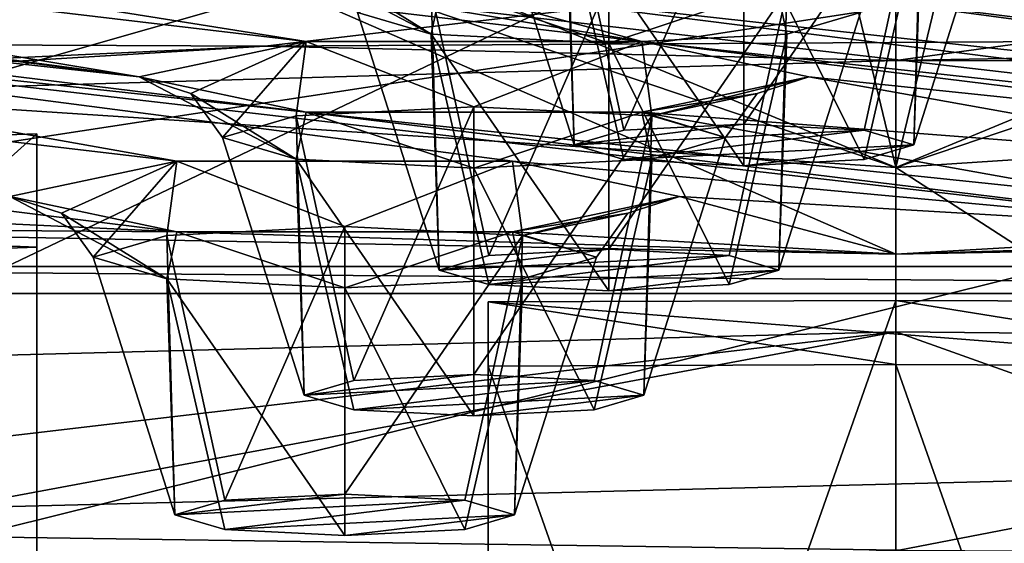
# Model space of a CAD drawing. Header units: millimetres. Extents: x -110 to 100, y -43 to 80.
# Tile 442 of 656: x -67.004 to -65.314, y 33.455 to 34.353. Entities that reach past the tile are written whole.
import ezdxf

# ---------------------------------------------------------------- set-up
doc = ezdxf.new("R2010")
doc.units = ezdxf.units.MM
doc.header["$LTSCALE"] = 65.185185
for name, color, linetype in [('1030', 7, 'CONTINUOUS'), ('1032', 7, 'CONTINUOUS'), ('1035', 7, 'CONTINUOUS'), ('1048', 7, 'CONTINUOUS'), ('1056', 7, 'CONTINUOUS'), ('1057', 7, 'CONTINUOUS'), ('1059', 7, 'CONTINUOUS'), ('1060', 7, 'CONTINUOUS'), ('1081', 7, 'CONTINUOUS'), ('1138', 7, 'CONTINUOUS'), ('1139', 7, 'CONTINUOUS'), ('1140', 7, 'CONTINUOUS'), ('1185', 7, 'CONTINUOUS'), ('1186', 7, 'CONTINUOUS'), ('1187', 7, 'CONTINUOUS'), ('1189', 7, 'CONTINUOUS'), ('1192', 7, 'CONTINUOUS'), ('1195', 7, 'CONTINUOUS'), ('1199', 7, 'CONTINUOUS'), ('1202', 7, 'CONTINUOUS'), ('1204', 7, 'CONTINUOUS'), ('1206', 7, 'CONTINUOUS'), ('1207', 7, 'CONTINUOUS'), ('1208', 7, 'CONTINUOUS'), ('1254', 7, 'CONTINUOUS'), ('1255', 7, 'CONTINUOUS'), ('337', 7, 'CONTINUOUS'), ('4264', 7, 'CONTINUOUS'), ('4265', 7, 'CONTINUOUS'), ('4266', 7, 'CONTINUOUS'), ('4267', 7, 'CONTINUOUS'), ('4268', 7, 'CONTINUOUS'), ('4385', 7, 'CONTINUOUS'), ('4419', 7, 'CONTINUOUS'), ('4420', 7, 'CONTINUOUS'), ('4421', 7, 'CONTINUOUS'), ('4422', 7, 'CONTINUOUS'), ('4523', 7, 'CONTINUOUS'), ('4546', 7, 'CONTINUOUS'), ('4547', 7, 'CONTINUOUS'), ('4577', 7, 'CONTINUOUS'), ('4580', 7, 'CONTINUOUS'), ('4581', 7, 'CONTINUOUS'), ('5418', 7, 'CONTINUOUS'), ('6026', 7, 'CONTINUOUS'), ('6029', 7, 'CONTINUOUS')]:
    doc.layers.add(name, color=color, linetype=linetype)

msp = doc.modelspace()

# ---------------------------------------------------------------- linework, layer by layer
at = {"layer": '1030', "linetype": 'CONTINUOUS'}
for points in [[(-65.5, 34.1, 167.05), (-67.7983, 35.0521, 167.05), (-65.5, 34.1, 268.55), (-65.5, 34.1, 167.05)], [(-65.5, 34.1, 268.55), (-67.7983, 35.0521, 167.05), (-67.4748, 34.7688, 268.55), (-65.5, 34.1, 268.55)]]:
    msp.add_3dface(points, dxfattribs=at)
at = {"layer": '1032', "linetype": 'CONTINUOUS'}
for points in [[(-65.5, 34.1, 167.05), (-63.5252, 34.7688, 268.55), (-63.2017, 35.0521, 167.05), (-65.5, 34.1, 167.05)], [(-65.5, 34.1, 167.05), (-65.5, 34.1, 268.55), (-63.5252, 34.7688, 268.55), (-65.5, 34.1, 167.05)]]:
    msp.add_3dface(points, dxfattribs=at)
at = {"layer": '1035', "linetype": 'CONTINUOUS'}
for points in [[(-50.5, 31.881, 297.05), (-50.5, 44, 297.05), (-80.5, 44, 297.05), (-50.5, 31.881, 297.05)], [(-80.5, 31.881, 297.05), (-50.5, 31.881, 297.05), (-80.5, 44, 297.05), (-80.5, 31.881, 297.05)]]:
    msp.add_3dface(points, dxfattribs=at)
at = {"layer": '1048', "color": 7, "linetype": 'CONTINUOUS', "true_color": 0x0833a0}
for points in [[(-67.7983, 35.0521, 167.05), (-65.5, 34.1, 167.05), (-71.6, 34.5, 167.05), (-67.7983, 35.0521, 167.05)], [(-65.5, 34.1, 167.05), (-63.2017, 35.0521, 167.05), (-59.4, 34.5, 167.05), (-65.5, 34.1, 167.05)], [(-71.6, 34.5, 167.05), (-65.5, 34.1, 167.05), (-60.5651, 30.9144, 167.05), (-71.6, 34.5, 167.05)], [(-70.4349, 30.9144, 167.05), (-71.6, 34.5, 167.05), (-60.5651, 30.9144, 167.05), (-70.4349, 30.9144, 167.05)], [(-60.5651, 30.9144, 167.05), (-65.5, 34.1, 167.05), (-59.4, 34.5, 167.05), (-60.5651, 30.9144, 167.05)]]:
    msp.add_3dface(points, dxfattribs=at)
at = {"layer": '1056', "linetype": 'CONTINUOUS'}
for points in [[(-68.9903, 34.5155, 293.5553), (-65.5, 34.63, 294.0878), (-68.3701, 34.1999, 293.7739), (-68.9903, 34.5155, 293.5553)], [(-68.3701, 34.1999, 293.7739), (-65.5, 34.63, 294.0878), (-65.5, 34.2835, 294.1303), (-68.3701, 34.1999, 293.7739)]]:
    msp.add_3dface(points, dxfattribs=at)
at = {"layer": '1057', "color": 7, "linetype": 'CONTINUOUS', "true_color": 0x0833a0}
for points in [[(-65.5, 33.1742, 295.274), (-69.3629, 33.0996, 294.6667), (-65.5, 33.8183, 294.4496), (-65.5, 33.1742, 295.274)], [(-65.5, 33.8183, 294.4496), (-69.3629, 33.0996, 294.6667), (-69.0398, 33.7254, 293.9438), (-65.5, 33.8183, 294.4496)]]:
    msp.add_3dface(points, dxfattribs=at)
at = {"layer": '1059', "linetype": 'CONTINUOUS'}
for points in [[(-61.9461, 35.2806, 271.4023), (-65.5, 35.212, 270.8436), (-62.4247, 31.9856, 271.6617), (-61.9461, 35.2806, 271.4023)], [(-62.4247, 31.9856, 271.6617), (-65.5, 35.212, 270.8436), (-65.5, 31.9768, 271.2408), (-62.4247, 31.9856, 271.6617)], [(-65.5, 34.2835, 294.1303), (-65.5, 34.63, 294.0878), (-62.9738, 34.6301, 293.8047), (-65.5, 34.2835, 294.1303)], [(-65.5, 34.2835, 294.1303), (-62.9738, 34.6301, 293.8047), (-62.4257, 34.2748, 293.7097), (-65.5, 34.2835, 294.1303)]]:
    msp.add_3dface(points, dxfattribs=at)
at = {"layer": '1060', "color": 7, "linetype": 'CONTINUOUS', "true_color": 0x0833a0}
for points in [[(-65.5, 33.1742, 295.274), (-65.5, 33.8183, 294.4496), (-62.2528, 33.7868, 293.9635), (-65.5, 33.1742, 295.274)], [(-65.5, 33.1742, 295.274), (-62.2528, 33.7868, 293.9635), (-61.6371, 33.0996, 294.6667), (-65.5, 33.1742, 295.274)]]:
    msp.add_3dface(points, dxfattribs=at)
at = {"layer": '1081', "color": 7, "linetype": 'CONTINUOUS', "true_color": 0x858787}
for points in [[(-62.0157, 32.9966, 271.8983), (-68.9843, 32.9966, 271.8983), (-62.0157, 34.7261, 271.6859), (-62.0157, 32.9966, 271.8983)], [(-62.0157, 34.7261, 271.6859), (-68.9843, 32.9966, 271.8983), (-65.5, 34.6588, 271.1382), (-62.0157, 34.7261, 271.6859)], [(-65.5, 34.6588, 271.1382), (-68.9843, 32.9966, 271.8983), (-68.9843, 34.7261, 271.6859), (-65.5, 34.6588, 271.1382)]]:
    msp.add_3dface(points, dxfattribs=at)
at = {"layer": '1138', "color": 7, "linetype": 'CONTINUOUS', "true_color": 0xed4708}
for points in [[(-66.7345, 33.9896, 274.8368), (-67.0212, 34.0502, 275.3306), (-66.7517, 33.9089, 275.0403), (-66.7345, 33.9896, 274.8368)], [(-66.7517, 33.9089, 275.0403), (-67.0212, 34.0502, 275.3306), (-66.9325, 34.0214, 275.3342), (-66.7517, 33.9089, 275.0403)], [(-65.8714, 34.0502, 275.3306), (-66.1581, 33.9896, 274.8369), (-65.9601, 34.0214, 275.3342), (-65.8714, 34.0502, 275.3306)], [(-66.8782, 33.9461, 275.3434), (-66.7517, 33.9089, 275.0403), (-66.9325, 34.0214, 275.3342), (-66.8782, 33.9461, 275.3434)], [(-65.9601, 34.0214, 275.3342), (-66.1581, 33.9896, 274.8369), (-66.0144, 33.9461, 275.3434), (-65.9601, 34.0214, 275.3342)], [(-66.4463, 33.8935, 274.9148), (-66.7345, 33.9896, 274.8368), (-66.7517, 33.9089, 275.0403), (-66.4463, 33.8935, 274.9148)], [(-66.1581, 33.9896, 274.8369), (-66.7345, 33.9896, 274.8368), (-66.4463, 33.8935, 274.9148), (-66.1581, 33.9896, 274.8369)], [(-66.1409, 33.9089, 275.0403), (-66.1581, 33.9896, 274.8369), (-66.4463, 33.8935, 274.9148), (-66.1409, 33.9089, 275.0403)], [(-66.0144, 33.9461, 275.3434), (-66.1581, 33.9896, 274.8369), (-66.1409, 33.9089, 275.0403), (-66.0144, 33.9461, 275.3434)]]:
    msp.add_3dface(points, dxfattribs=at)
at = {"layer": '1139', "color": 7, "linetype": 'CONTINUOUS', "true_color": 0xed4708}
for points in [[(-66.5126, 34.195, 276.5097), (-66.7993, 34.2556, 277.0035), (-66.5298, 34.1143, 276.7132), (-66.5126, 34.195, 276.5097)], [(-66.5298, 34.1143, 276.7132), (-66.7993, 34.2556, 277.0035), (-66.7107, 34.2268, 277.0071), (-66.5298, 34.1143, 276.7132)], [(-65.6495, 34.2556, 277.0035), (-65.9362, 34.195, 276.5098), (-65.7382, 34.2268, 277.0071), (-65.6495, 34.2556, 277.0035)], [(-66.6563, 34.1515, 277.0163), (-66.5298, 34.1143, 276.7132), (-66.7107, 34.2268, 277.0071), (-66.6563, 34.1515, 277.0163)], [(-65.7382, 34.2268, 277.0071), (-65.9362, 34.195, 276.5098), (-65.7925, 34.1515, 277.0163), (-65.7382, 34.2268, 277.0071)], [(-66.2244, 34.0989, 276.5877), (-66.5126, 34.195, 276.5097), (-66.5298, 34.1143, 276.7132), (-66.2244, 34.0989, 276.5877)], [(-65.9362, 34.195, 276.5098), (-66.5126, 34.195, 276.5097), (-66.2244, 34.0989, 276.5877), (-65.9362, 34.195, 276.5098)], [(-65.919, 34.1143, 276.7132), (-65.9362, 34.195, 276.5098), (-66.2244, 34.0989, 276.5877), (-65.919, 34.1143, 276.7132)], [(-65.7925, 34.1515, 277.0163), (-65.9362, 34.195, 276.5098), (-65.919, 34.1143, 276.7132), (-65.7925, 34.1515, 277.0163)]]:
    msp.add_3dface(points, dxfattribs=at)
at = {"layer": '1140', "color": 7, "linetype": 'CONTINUOUS', "true_color": 0xed4708}
for points in [[(-66.2809, 34.4095, 278.2564), (-66.5677, 34.4701, 278.7502), (-66.2981, 34.3288, 278.4599), (-66.2809, 34.4095, 278.2564)], [(-66.2981, 34.3288, 278.4599), (-66.5677, 34.4701, 278.7502), (-66.479, 34.4413, 278.7538), (-66.2981, 34.3288, 278.4599)], [(-66.4246, 34.366, 278.763), (-66.2981, 34.3288, 278.4599), (-66.479, 34.4413, 278.7538), (-66.4246, 34.366, 278.763)], [(-65.9927, 34.3133, 278.3344), (-66.2809, 34.4095, 278.2564), (-66.2981, 34.3288, 278.4599), (-65.9927, 34.3133, 278.3344)], [(-65.7045, 34.4095, 278.2565), (-66.2809, 34.4095, 278.2564), (-65.9927, 34.3133, 278.3344), (-65.7045, 34.4095, 278.2565)], [(-65.6874, 34.3288, 278.4599), (-65.7045, 34.4095, 278.2565), (-65.9927, 34.3133, 278.3344), (-65.6874, 34.3288, 278.4599)], [(-65.5609, 34.366, 278.763), (-65.7045, 34.4095, 278.2565), (-65.6874, 34.3288, 278.4599), (-65.5609, 34.366, 278.763)]]:
    msp.add_3dface(points, dxfattribs=at)
at = {"layer": '1185', "color": 7, "linetype": 'CONTINUOUS', "true_color": 0xed4708}
for points in [[(-66.1409, 33.9833, 275.6465), (-66.4463, 33.5398, 275.687), (-66.4463, 33.9987, 275.7721), (-66.1409, 33.9833, 275.6465)], [(-66.2402, 33.5294, 275.6023), (-66.4463, 33.5398, 275.687), (-66.1409, 33.9833, 275.6465), (-66.2402, 33.5294, 275.6023)], [(-66.1548, 33.5043, 275.3977), (-66.2402, 33.5294, 275.6023), (-66.1409, 33.9833, 275.6465), (-66.1548, 33.5043, 275.3977)], [(-66.0144, 33.9461, 275.3434), (-66.1548, 33.5043, 275.3977), (-66.1409, 33.9833, 275.6465), (-66.0144, 33.9461, 275.3434)], [(-66.0144, 33.9461, 275.3434), (-66.1409, 33.9089, 275.0403), (-66.1548, 33.5043, 275.3977), (-66.0144, 33.9461, 275.3434)], [(-66.1409, 33.9089, 275.0403), (-66.4463, 33.8935, 274.9148), (-66.2402, 33.4792, 275.193), (-66.1409, 33.9089, 275.0403)], [(-66.1548, 33.5043, 275.3977), (-66.1409, 33.9089, 275.0403), (-66.2402, 33.4792, 275.193), (-66.1548, 33.5043, 275.3977)], [(-66.2402, 33.4792, 275.193), (-66.4463, 33.8935, 274.9148), (-66.4463, 33.4688, 275.1083), (-66.2402, 33.4792, 275.193)]]:
    msp.add_3dface(points, dxfattribs=at)
at = {"layer": '1186', "color": 7, "linetype": 'CONTINUOUS', "true_color": 0xed4708}
for points in [[(-65.919, 34.1887, 277.3194), (-66.2244, 33.7452, 277.3599), (-66.2244, 34.2041, 277.445), (-65.919, 34.1887, 277.3194)], [(-66.0183, 33.7348, 277.2752), (-66.2244, 33.7452, 277.3599), (-65.919, 34.1887, 277.3194), (-66.0183, 33.7348, 277.2752)], [(-65.9329, 33.7097, 277.0706), (-66.0183, 33.7348, 277.2752), (-65.919, 34.1887, 277.3194), (-65.9329, 33.7097, 277.0706)], [(-65.7925, 34.1515, 277.0163), (-65.9329, 33.7097, 277.0706), (-65.919, 34.1887, 277.3194), (-65.7925, 34.1515, 277.0163)], [(-65.7925, 34.1515, 277.0163), (-65.919, 34.1143, 276.7132), (-65.9329, 33.7097, 277.0706), (-65.7925, 34.1515, 277.0163)], [(-65.919, 34.1143, 276.7132), (-66.2244, 34.0989, 276.5877), (-66.0183, 33.6846, 276.8659), (-65.919, 34.1143, 276.7132)], [(-65.9329, 33.7097, 277.0706), (-65.919, 34.1143, 276.7132), (-66.0183, 33.6846, 276.8659), (-65.9329, 33.7097, 277.0706)], [(-66.0183, 33.6846, 276.8659), (-66.2244, 34.0989, 276.5877), (-66.2244, 33.6742, 276.7812), (-66.0183, 33.6846, 276.8659)]]:
    msp.add_3dface(points, dxfattribs=at)
at = {"layer": '1187', "color": 7, "linetype": 'CONTINUOUS', "true_color": 0xed4708}
for points in [[(-65.6874, 34.4032, 279.0661), (-65.9927, 33.9597, 279.1066), (-65.9927, 34.4186, 279.1917), (-65.6874, 34.4032, 279.0661)], [(-65.7866, 33.9493, 279.0219), (-65.9927, 33.9597, 279.1066), (-65.6874, 34.4032, 279.0661), (-65.7866, 33.9493, 279.0219)], [(-65.7012, 33.9242, 278.8173), (-65.7866, 33.9493, 279.0219), (-65.6874, 34.4032, 279.0661), (-65.7012, 33.9242, 278.8173)], [(-65.5609, 34.366, 278.763), (-65.7012, 33.9242, 278.8173), (-65.6874, 34.4032, 279.0661), (-65.5609, 34.366, 278.763)], [(-65.5609, 34.366, 278.763), (-65.6874, 34.3288, 278.4599), (-65.7012, 33.9242, 278.8173), (-65.5609, 34.366, 278.763)], [(-65.6874, 34.3288, 278.4599), (-65.9927, 34.3133, 278.3344), (-65.7866, 33.8991, 278.6126), (-65.6874, 34.3288, 278.4599)], [(-65.7012, 33.9242, 278.8173), (-65.6874, 34.3288, 278.4599), (-65.7866, 33.8991, 278.6126), (-65.7012, 33.9242, 278.8173)], [(-65.7866, 33.8991, 278.6126), (-65.9927, 34.3133, 278.3344), (-65.9927, 33.8887, 278.5279), (-65.7866, 33.8991, 278.6126)]]:
    msp.add_3dface(points, dxfattribs=at)
at = {"layer": '1189', "color": 7, "linetype": 'CONTINUOUS', "true_color": 0xed4708}
for points in [[(-65.4557, 34.6177, 280.8128), (-65.7611, 34.1742, 280.8533), (-65.7611, 34.6331, 280.9384), (-65.4557, 34.6177, 280.8128)], [(-65.5549, 34.1638, 280.7686), (-65.7611, 34.1742, 280.8533), (-65.4557, 34.6177, 280.8128), (-65.5549, 34.1638, 280.7686)], [(-65.4695, 34.1387, 280.564), (-65.5549, 34.1638, 280.7686), (-65.4557, 34.6177, 280.8128), (-65.4695, 34.1387, 280.564)], [(-65.3292, 34.5804, 280.5097), (-65.4695, 34.1387, 280.564), (-65.4557, 34.6177, 280.8128), (-65.3292, 34.5804, 280.5097)], [(-65.3292, 34.5804, 280.5097), (-65.4557, 34.5432, 280.2066), (-65.4695, 34.1387, 280.564), (-65.3292, 34.5804, 280.5097)], [(-65.4557, 34.5432, 280.2066), (-65.7611, 34.5278, 280.081), (-65.5549, 34.1135, 280.3593), (-65.4557, 34.5432, 280.2066)], [(-65.4695, 34.1387, 280.564), (-65.4557, 34.5432, 280.2066), (-65.5549, 34.1135, 280.3593), (-65.4695, 34.1387, 280.564)], [(-65.5549, 34.1135, 280.3593), (-65.7611, 34.5278, 280.081), (-65.7611, 34.1031, 280.2746), (-65.5549, 34.1135, 280.3593)]]:
    msp.add_3dface(points, dxfattribs=at)
at = {"layer": '1192', "color": 7, "linetype": 'CONTINUOUS', "true_color": 0xed4708}
for points in [[(-68.4202, 34.8235, 273.4227), (-62.5798, 34.8235, 273.4227), (-68.4202, 33.9302, 273.5323), (-68.4202, 34.8235, 273.4227)], [(-68.4202, 33.9302, 273.5323), (-62.5798, 34.8235, 273.4227), (-62.5798, 33.9302, 273.5323), (-68.4202, 33.9302, 273.5323)]]:
    msp.add_3dface(points, dxfattribs=at)
at = {"layer": '1195', "color": 7, "linetype": 'CONTINUOUS', "true_color": 0xed4708}
for points in [[(-66.5442, 34.4062, 274.5377), (-70.0886, 34.5742, 275.9058), (-67.9722, 33.999, 274.9133), (-66.5442, 34.4062, 274.5377)], [(-66.5442, 34.4062, 274.5377), (-63.0278, 33.999, 274.9133), (-62.119, 34.4892, 275.2138), (-66.5442, 34.4062, 274.5377)], [(-65.5, 33.9513, 274.5247), (-66.5442, 34.4062, 274.5377), (-67.9722, 33.999, 274.9133), (-65.5, 33.9513, 274.5247)], [(-63.0278, 33.999, 274.9133), (-66.5442, 34.4062, 274.5377), (-65.5, 33.9513, 274.5247), (-63.0278, 33.999, 274.9133)]]:
    msp.add_3dface(points, dxfattribs=at)
at = {"layer": '1199', "color": 7, "linetype": 'CONTINUOUS', "true_color": 0xed4708}
for points in [[(-68.5438, 33.8838, 273.1547), (-68.4202, 33.9302, 273.5323), (-62.4562, 33.8838, 273.1548), (-68.5438, 33.8838, 273.1547)], [(-68.4202, 33.9302, 273.5323), (-62.5798, 33.9302, 273.5323), (-62.4562, 33.8838, 273.1548), (-68.4202, 33.9302, 273.5323)]]:
    msp.add_3dface(points, dxfattribs=at)
at = {"layer": '1202', "color": 7, "linetype": 'CONTINUOUS', "true_color": 0xed4708}
for points in [[(-66.7993, 34.2556, 277.0035), (-70.0526, 34.6674, 280.357), (-70.3394, 34.728, 280.8508), (-66.7993, 34.2556, 277.0035)], [(-68.7831, 34.5855, 279.6903), (-66.7993, 34.2556, 277.0035), (-70.3394, 34.728, 280.8508), (-68.7831, 34.5855, 279.6903)], [(-70.0526, 34.6674, 280.357), (-66.7993, 34.2556, 277.0035), (-68.5905, 34.4502, 278.5885), (-70.0526, 34.6674, 280.357)], [(-68.2067, 34.5855, 279.6903), (-67.92, 34.6461, 280.1841), (-65.9363, 34.3162, 277.4973), (-68.2067, 34.5855, 279.6903)], [(-67.92, 34.6461, 280.1841), (-66.2809, 34.4095, 278.2564), (-65.9363, 34.3162, 277.4973), (-67.92, 34.6461, 280.1841)], [(-63.951, 34.3013, 277.3757), (-66.0492, 34.6239, 280.0031), (-63.6644, 34.3619, 277.8695), (-63.951, 34.3013, 277.3757)], [(-66.0492, 34.6239, 280.0031), (-63.951, 34.3013, 277.3757), (-65.7046, 34.5307, 279.244), (-66.0492, 34.6239, 280.0031)], [(-68.7831, 34.5855, 279.6903), (-68.2067, 34.5855, 279.6903), (-66.5127, 34.3162, 277.4973), (-68.7831, 34.5855, 279.6903)], [(-66.7993, 34.2556, 277.0035), (-68.7831, 34.5855, 279.6903), (-66.5127, 34.3162, 277.4973), (-66.7993, 34.2556, 277.0035)], [(-66.5127, 34.3162, 277.4973), (-68.2067, 34.5855, 279.6903), (-65.9363, 34.3162, 277.4973), (-66.5127, 34.3162, 277.4973)], [(-63.951, 34.3013, 277.3757), (-65.4178, 34.4701, 278.7502), (-65.7046, 34.5307, 279.244), (-63.951, 34.3013, 277.3757)], [(-63.6643, 34.2407, 276.8819), (-65.7045, 34.4095, 278.2565), (-65.4178, 34.4701, 278.7502), (-63.6643, 34.2407, 276.8819)], [(-63.951, 34.3013, 277.3757), (-63.6643, 34.2407, 276.8819), (-65.4178, 34.4701, 278.7502), (-63.951, 34.3013, 277.3757)], [(-68.5905, 34.4502, 278.5885), (-66.5126, 34.195, 276.5097), (-68.3037, 34.3896, 278.0947), (-68.5905, 34.4502, 278.5885)], [(-66.7993, 34.2556, 277.0035), (-66.5126, 34.195, 276.5097), (-68.5905, 34.4502, 278.5885), (-66.7993, 34.2556, 277.0035)], [(-63.0137, 34.0493, 275.323), (-66.2809, 34.4095, 278.2564), (-65.7045, 34.4095, 278.2565), (-63.0137, 34.0493, 275.323)], [(-66.2809, 34.4095, 278.2564), (-63.0137, 34.0493, 275.323), (-63.0278, 33.999, 274.9133), (-66.2809, 34.4095, 278.2564)], [(-66.2809, 34.4095, 278.2564), (-63.0278, 33.999, 274.9133), (-65.9363, 34.3162, 277.4973), (-66.2809, 34.4095, 278.2564)], [(-63.6643, 34.2407, 276.8819), (-63.3005, 34.1099, 275.8168), (-65.7045, 34.4095, 278.2565), (-63.6643, 34.2407, 276.8819)], [(-63.3005, 34.1099, 275.8168), (-63.0137, 34.0493, 275.323), (-65.7045, 34.4095, 278.2565), (-63.3005, 34.1099, 275.8168)], [(-68.5904, 34.329, 277.601), (-68.3037, 34.3896, 278.0947), (-66.7346, 34.1108, 275.8244), (-68.5904, 34.329, 277.601)], [(-68.3037, 34.3896, 278.0947), (-64.8418, 33.9896, 274.8368), (-66.1582, 34.1108, 275.8244), (-68.3037, 34.3896, 278.0947)], [(-64.8418, 33.9896, 274.8368), (-68.3037, 34.3896, 278.0947), (-66.5126, 34.195, 276.5097), (-64.8418, 33.9896, 274.8368)], [(-66.7346, 34.1108, 275.8244), (-68.3037, 34.3896, 278.0947), (-66.1582, 34.1108, 275.8244), (-66.7346, 34.1108, 275.8244)], [(-67.0212, 34.0502, 275.3306), (-68.5904, 34.329, 277.601), (-66.7346, 34.1108, 275.8244), (-67.0212, 34.0502, 275.3306)], [(-64.2655, 34.1108, 275.8244), (-65.6495, 34.2556, 277.0035), (-65.9363, 34.3162, 277.4973), (-64.2655, 34.1108, 275.8244)], [(-63.0278, 33.999, 274.9133), (-64.2655, 34.1108, 275.8244), (-65.9363, 34.3162, 277.4973), (-63.0278, 33.999, 274.9133)], [(-65.9362, 34.195, 276.5098), (-65.6495, 34.2556, 277.0035), (-64.8419, 34.1108, 275.8244), (-65.9362, 34.195, 276.5098)], [(-64.8419, 34.1108, 275.8244), (-65.6495, 34.2556, 277.0035), (-64.2655, 34.1108, 275.8244), (-64.8419, 34.1108, 275.8244)], [(-65.1286, 34.0502, 275.3306), (-64.8418, 33.9896, 274.8368), (-66.5126, 34.195, 276.5097), (-65.1286, 34.0502, 275.3306)], [(-65.1286, 34.0502, 275.3306), (-66.5126, 34.195, 276.5097), (-65.9362, 34.195, 276.5098), (-65.1286, 34.0502, 275.3306)], [(-65.1286, 34.0502, 275.3306), (-65.9362, 34.195, 276.5098), (-64.8419, 34.1108, 275.8244), (-65.1286, 34.0502, 275.3306)], [(-67.9862, 34.0493, 275.3231), (-67.6995, 34.1099, 275.8168), (-66.7345, 33.9896, 274.8368), (-67.9862, 34.0493, 275.3231)], [(-67.6995, 34.1099, 275.8168), (-67.0212, 34.0502, 275.3306), (-66.7345, 33.9896, 274.8368), (-67.6995, 34.1099, 275.8168)], [(-64.8418, 33.9896, 274.8368), (-65.8714, 34.0502, 275.3306), (-66.1582, 34.1108, 275.8244), (-64.8418, 33.9896, 274.8368)], [(-67.9862, 34.0493, 275.3231), (-66.7345, 33.9896, 274.8368), (-67.9722, 33.999, 274.9133), (-67.9862, 34.0493, 275.3231)], [(-66.1581, 33.9896, 274.8369), (-65.8714, 34.0502, 275.3306), (-65.5, 33.9513, 274.5247), (-66.1581, 33.9896, 274.8369)], [(-65.8714, 34.0502, 275.3306), (-64.8418, 33.9896, 274.8368), (-65.5, 33.9513, 274.5247), (-65.8714, 34.0502, 275.3306)], [(-66.7345, 33.9896, 274.8368), (-65.5, 33.9513, 274.5247), (-67.9722, 33.999, 274.9133), (-66.7345, 33.9896, 274.8368)], [(-64.2654, 33.9896, 274.8369), (-63.0278, 33.999, 274.9133), (-65.5, 33.9513, 274.5247), (-64.2654, 33.9896, 274.8369)], [(-66.7345, 33.9896, 274.8368), (-66.1581, 33.9896, 274.8369), (-65.5, 33.9513, 274.5247), (-66.7345, 33.9896, 274.8368)], [(-64.8418, 33.9896, 274.8368), (-64.2654, 33.9896, 274.8369), (-65.5, 33.9513, 274.5247), (-64.8418, 33.9896, 274.8368)]]:
    msp.add_3dface(points, dxfattribs=at)
at = {"layer": '1204', "color": 7, "linetype": 'CONTINUOUS', "true_color": 0xed4708}
for points in [[(-66.0664, 34.6177, 280.8128), (-65.7611, 34.6331, 280.9384), (-65.9672, 34.1638, 280.7686), (-66.0664, 34.6177, 280.8128)], [(-65.7611, 34.6331, 280.9384), (-65.7611, 34.1742, 280.8533), (-65.9672, 34.1638, 280.7686), (-65.7611, 34.6331, 280.9384)], [(-66.1929, 34.5804, 280.5097), (-66.0664, 34.6177, 280.8128), (-66.0526, 34.1387, 280.5639), (-66.1929, 34.5804, 280.5097)], [(-66.0526, 34.1387, 280.5639), (-66.0664, 34.6177, 280.8128), (-65.9672, 34.1638, 280.7686), (-66.0526, 34.1387, 280.5639)], [(-66.0664, 34.5432, 280.2066), (-66.1929, 34.5804, 280.5097), (-66.0526, 34.1387, 280.5639), (-66.0664, 34.5432, 280.2066)], [(-65.7611, 34.5278, 280.081), (-66.0664, 34.5432, 280.2066), (-65.7611, 34.1031, 280.2746), (-65.7611, 34.5278, 280.081)], [(-65.7611, 34.1031, 280.2746), (-66.0664, 34.5432, 280.2066), (-65.9672, 34.1135, 280.3593), (-65.7611, 34.1031, 280.2746)], [(-65.9672, 34.1135, 280.3593), (-66.0664, 34.5432, 280.2066), (-66.0526, 34.1387, 280.5639), (-65.9672, 34.1135, 280.3593)]]:
    msp.add_3dface(points, dxfattribs=at)
at = {"layer": '1206', "color": 7, "linetype": 'CONTINUOUS', "true_color": 0xed4708}
for points in [[(-66.2981, 34.4032, 279.0661), (-65.9927, 34.4186, 279.1917), (-66.1989, 33.9493, 279.0219), (-66.2981, 34.4032, 279.0661)], [(-65.9927, 34.4186, 279.1917), (-65.9927, 33.9597, 279.1066), (-66.1989, 33.9493, 279.0219), (-65.9927, 34.4186, 279.1917)], [(-66.4246, 34.366, 278.763), (-66.2981, 34.4032, 279.0661), (-66.2843, 33.9242, 278.8172), (-66.4246, 34.366, 278.763)], [(-66.2843, 33.9242, 278.8172), (-66.2981, 34.4032, 279.0661), (-66.1989, 33.9493, 279.0219), (-66.2843, 33.9242, 278.8172)], [(-66.2981, 34.3288, 278.4599), (-66.4246, 34.366, 278.763), (-66.2843, 33.9242, 278.8172), (-66.2981, 34.3288, 278.4599)], [(-65.9927, 34.3133, 278.3344), (-66.2981, 34.3288, 278.4599), (-65.9927, 33.8887, 278.5279), (-65.9927, 34.3133, 278.3344)], [(-65.9927, 33.8887, 278.5279), (-66.2981, 34.3288, 278.4599), (-66.1988, 33.8991, 278.6126), (-65.9927, 33.8887, 278.5279)], [(-66.1988, 33.8991, 278.6126), (-66.2981, 34.3288, 278.4599), (-66.2843, 33.9242, 278.8172), (-66.1988, 33.8991, 278.6126)]]:
    msp.add_3dface(points, dxfattribs=at)
at = {"layer": '1207', "color": 7, "linetype": 'CONTINUOUS', "true_color": 0xed4708}
for points in [[(-66.5298, 34.1887, 277.3194), (-66.2244, 34.2041, 277.445), (-66.4305, 33.7348, 277.2752), (-66.5298, 34.1887, 277.3194)], [(-66.2244, 34.2041, 277.445), (-66.2244, 33.7452, 277.3599), (-66.4305, 33.7348, 277.2752), (-66.2244, 34.2041, 277.445)], [(-66.6563, 34.1515, 277.0163), (-66.5298, 34.1887, 277.3194), (-66.516, 33.7097, 277.0705), (-66.6563, 34.1515, 277.0163)], [(-66.516, 33.7097, 277.0705), (-66.5298, 34.1887, 277.3194), (-66.4305, 33.7348, 277.2752), (-66.516, 33.7097, 277.0705)], [(-66.5298, 34.1143, 276.7132), (-66.6563, 34.1515, 277.0163), (-66.516, 33.7097, 277.0705), (-66.5298, 34.1143, 276.7132)], [(-66.2244, 34.0989, 276.5877), (-66.5298, 34.1143, 276.7132), (-66.2244, 33.6742, 276.7812), (-66.2244, 34.0989, 276.5877)], [(-66.2244, 33.6742, 276.7812), (-66.5298, 34.1143, 276.7132), (-66.4305, 33.6846, 276.8659), (-66.2244, 33.6742, 276.7812)], [(-66.4305, 33.6846, 276.8659), (-66.5298, 34.1143, 276.7132), (-66.516, 33.7097, 277.0705), (-66.4305, 33.6846, 276.8659)]]:
    msp.add_3dface(points, dxfattribs=at)
at = {"layer": '1208', "color": 7, "linetype": 'CONTINUOUS', "true_color": 0xed4708}
for points in [[(-66.7517, 33.9833, 275.6465), (-66.4463, 33.9987, 275.7721), (-66.6524, 33.5294, 275.6023), (-66.7517, 33.9833, 275.6465)], [(-66.4463, 33.9987, 275.7721), (-66.4463, 33.5398, 275.687), (-66.6524, 33.5294, 275.6023), (-66.4463, 33.9987, 275.7721)], [(-66.8782, 33.9461, 275.3434), (-66.7517, 33.9833, 275.6465), (-66.7378, 33.5043, 275.3976), (-66.8782, 33.9461, 275.3434)], [(-66.7378, 33.5043, 275.3976), (-66.7517, 33.9833, 275.6465), (-66.6524, 33.5294, 275.6023), (-66.7378, 33.5043, 275.3976)], [(-66.7517, 33.9089, 275.0403), (-66.8782, 33.9461, 275.3434), (-66.7378, 33.5043, 275.3976), (-66.7517, 33.9089, 275.0403)], [(-66.4463, 33.8935, 274.9148), (-66.7517, 33.9089, 275.0403), (-66.4463, 33.4688, 275.1083), (-66.4463, 33.8935, 274.9148)], [(-66.4463, 33.4688, 275.1083), (-66.7517, 33.9089, 275.0403), (-66.6524, 33.4792, 275.193), (-66.4463, 33.4688, 275.1083)], [(-66.6524, 33.4792, 275.193), (-66.7517, 33.9089, 275.0403), (-66.7378, 33.5043, 275.3976), (-66.6524, 33.4792, 275.193)]]:
    msp.add_3dface(points, dxfattribs=at)
at = {"layer": '1254', "color": 7, "linetype": 'CONTINUOUS', "true_color": 0xed4708}
for points in [[(-66.7107, 34.2268, 277.0071), (-66.7993, 34.2556, 277.0035), (-66.5127, 34.3162, 277.4973), (-66.7107, 34.2268, 277.0071)], [(-66.6563, 34.1515, 277.0163), (-66.7107, 34.2268, 277.0071), (-66.5127, 34.3162, 277.4973), (-66.6563, 34.1515, 277.0163)], [(-66.6563, 34.1515, 277.0163), (-66.5127, 34.3162, 277.4973), (-66.5298, 34.1887, 277.3194), (-66.6563, 34.1515, 277.0163)], [(-66.5127, 34.3162, 277.4973), (-66.2244, 34.2041, 277.445), (-66.5298, 34.1887, 277.3194), (-66.5127, 34.3162, 277.4973)], [(-66.2244, 34.2041, 277.445), (-66.5127, 34.3162, 277.4973), (-65.9363, 34.3162, 277.4973), (-66.2244, 34.2041, 277.445)], [(-65.919, 34.1887, 277.3194), (-66.2244, 34.2041, 277.445), (-65.9363, 34.3162, 277.4973), (-65.919, 34.1887, 277.3194)], [(-65.6495, 34.2556, 277.0035), (-65.919, 34.1887, 277.3194), (-65.9363, 34.3162, 277.4973), (-65.6495, 34.2556, 277.0035)], [(-65.6495, 34.2556, 277.0035), (-65.7382, 34.2268, 277.0071), (-65.919, 34.1887, 277.3194), (-65.6495, 34.2556, 277.0035)], [(-65.7382, 34.2268, 277.0071), (-65.7925, 34.1515, 277.0163), (-65.919, 34.1887, 277.3194), (-65.7382, 34.2268, 277.0071)]]:
    msp.add_3dface(points, dxfattribs=at)
at = {"layer": '1255', "color": 7, "linetype": 'CONTINUOUS', "true_color": 0xed4708}
for points in [[(-66.9325, 34.0214, 275.3342), (-67.0212, 34.0502, 275.3306), (-66.7346, 34.1108, 275.8244), (-66.9325, 34.0214, 275.3342)], [(-66.8782, 33.9461, 275.3434), (-66.9325, 34.0214, 275.3342), (-66.7346, 34.1108, 275.8244), (-66.8782, 33.9461, 275.3434)], [(-66.8782, 33.9461, 275.3434), (-66.7346, 34.1108, 275.8244), (-66.7517, 33.9833, 275.6465), (-66.8782, 33.9461, 275.3434)], [(-66.7346, 34.1108, 275.8244), (-66.4463, 33.9987, 275.7721), (-66.7517, 33.9833, 275.6465), (-66.7346, 34.1108, 275.8244)], [(-66.4463, 33.9987, 275.7721), (-66.7346, 34.1108, 275.8244), (-66.1582, 34.1108, 275.8244), (-66.4463, 33.9987, 275.7721)], [(-66.1409, 33.9833, 275.6465), (-66.4463, 33.9987, 275.7721), (-66.1582, 34.1108, 275.8244), (-66.1409, 33.9833, 275.6465)], [(-65.8714, 34.0502, 275.3306), (-66.1409, 33.9833, 275.6465), (-66.1582, 34.1108, 275.8244), (-65.8714, 34.0502, 275.3306)], [(-65.8714, 34.0502, 275.3306), (-65.9601, 34.0214, 275.3342), (-66.1409, 33.9833, 275.6465), (-65.8714, 34.0502, 275.3306)], [(-65.9601, 34.0214, 275.3342), (-66.0144, 33.9461, 275.3434), (-66.1409, 33.9833, 275.6465), (-65.9601, 34.0214, 275.3342)]]:
    msp.add_3dface(points, dxfattribs=at)
at = {"layer": '337', "linetype": 'CONTINUOUS'}
for points in [[(16.4195, 34.5165, 84.55), (-107.5, -7.5, 84.55), (16.4169, 34.607, 84.55), (16.4195, 34.5165, 84.55)], [(16.4169, 34.607, 84.55), (-107.5, -7.5, 84.55), (-39.7766, 16.1667, 84.55), (16.4169, 34.607, 84.55)], [(16.4269, 34.4292, 84.55), (-107.5, -7.5, 84.55), (16.4195, 34.5165, 84.55), (16.4269, 34.4292, 84.55)], [(16.4392, 34.345, 84.55), (-107.5, -7.5, 84.55), (16.4269, 34.4292, 84.55), (16.4392, 34.345, 84.55)], [(16.4557, 34.2644, 84.55), (-107.5, -7.5, 84.55), (16.4392, 34.345, 84.55), (16.4557, 34.2644, 84.55)], [(16.4766, 34.1876, 84.55), (-107.5, -7.5, 84.55), (16.4557, 34.2644, 84.55), (16.4766, 34.1876, 84.55)], [(16.5, 32.5128, 84.55), (-107.5, -7.5, 84.55), (16.4766, 34.1876, 84.55), (16.5, 32.5128, 84.55)]]:
    msp.add_3dface(points, dxfattribs=at)
at = {"layer": '4264', "color": 7, "linetype": 'CONTINUOUS', "true_color": 0x858787}
for points in [[(-66.4463, 33.5398, 275.687), (-66.2402, 33.5294, 275.6023), (-66.7378, 33.5043, 275.3976), (-66.4463, 33.5398, 275.687)], [(-66.4463, 33.5398, 275.687), (-66.7378, 33.5043, 275.3976), (-66.6524, 33.5294, 275.6023), (-66.4463, 33.5398, 275.687)], [(-66.2402, 33.5294, 275.6023), (-66.6524, 33.4792, 275.193), (-66.7378, 33.5043, 275.3976), (-66.2402, 33.5294, 275.6023)], [(-66.2402, 33.5294, 275.6023), (-66.1548, 33.5043, 275.3977), (-66.6524, 33.4792, 275.193), (-66.2402, 33.5294, 275.6023)], [(-66.1548, 33.5043, 275.3977), (-66.4463, 33.4688, 275.1083), (-66.6524, 33.4792, 275.193), (-66.1548, 33.5043, 275.3977)], [(-66.1548, 33.5043, 275.3977), (-66.2402, 33.4792, 275.193), (-66.4463, 33.4688, 275.1083), (-66.1548, 33.5043, 275.3977)]]:
    msp.add_3dface(points, dxfattribs=at)
at = {"layer": '4265', "color": 7, "linetype": 'CONTINUOUS', "true_color": 0x858787}
for points in [[(-66.2244, 33.7452, 277.3599), (-66.0183, 33.7348, 277.2752), (-66.516, 33.7097, 277.0705), (-66.2244, 33.7452, 277.3599)], [(-66.2244, 33.7452, 277.3599), (-66.516, 33.7097, 277.0705), (-66.4305, 33.7348, 277.2752), (-66.2244, 33.7452, 277.3599)], [(-66.0183, 33.7348, 277.2752), (-66.4305, 33.6846, 276.8659), (-66.516, 33.7097, 277.0705), (-66.0183, 33.7348, 277.2752)], [(-66.0183, 33.7348, 277.2752), (-65.9329, 33.7097, 277.0706), (-66.4305, 33.6846, 276.8659), (-66.0183, 33.7348, 277.2752)], [(-65.9329, 33.7097, 277.0706), (-66.2244, 33.6742, 276.7812), (-66.4305, 33.6846, 276.8659), (-65.9329, 33.7097, 277.0706)], [(-65.9329, 33.7097, 277.0706), (-66.0183, 33.6846, 276.8659), (-66.2244, 33.6742, 276.7812), (-65.9329, 33.7097, 277.0706)]]:
    msp.add_3dface(points, dxfattribs=at)
at = {"layer": '4266', "color": 7, "linetype": 'CONTINUOUS', "true_color": 0x858787}
for points in [[(-65.9927, 33.9597, 279.1066), (-65.7866, 33.9493, 279.0219), (-66.2843, 33.9242, 278.8172), (-65.9927, 33.9597, 279.1066)], [(-65.9927, 33.9597, 279.1066), (-66.2843, 33.9242, 278.8172), (-66.1989, 33.9493, 279.0219), (-65.9927, 33.9597, 279.1066)], [(-65.7866, 33.9493, 279.0219), (-66.1988, 33.8991, 278.6126), (-66.2843, 33.9242, 278.8172), (-65.7866, 33.9493, 279.0219)], [(-65.7866, 33.9493, 279.0219), (-65.7012, 33.9242, 278.8173), (-66.1988, 33.8991, 278.6126), (-65.7866, 33.9493, 279.0219)], [(-65.7012, 33.9242, 278.8173), (-65.9927, 33.8887, 278.5279), (-66.1988, 33.8991, 278.6126), (-65.7012, 33.9242, 278.8173)], [(-65.7012, 33.9242, 278.8173), (-65.7866, 33.8991, 278.6126), (-65.9927, 33.8887, 278.5279), (-65.7012, 33.9242, 278.8173)]]:
    msp.add_3dface(points, dxfattribs=at)
at = {"layer": '4267', "color": 7, "linetype": 'CONTINUOUS', "true_color": 0x858787}
for points in [[(-65.7611, 34.1742, 280.8533), (-65.5549, 34.1638, 280.7686), (-66.0526, 34.1387, 280.5639), (-65.7611, 34.1742, 280.8533)], [(-65.7611, 34.1742, 280.8533), (-66.0526, 34.1387, 280.5639), (-65.9672, 34.1638, 280.7686), (-65.7611, 34.1742, 280.8533)], [(-65.5549, 34.1638, 280.7686), (-65.9672, 34.1135, 280.3593), (-66.0526, 34.1387, 280.5639), (-65.5549, 34.1638, 280.7686)], [(-65.5549, 34.1638, 280.7686), (-65.4695, 34.1387, 280.564), (-65.9672, 34.1135, 280.3593), (-65.5549, 34.1638, 280.7686)], [(-65.4695, 34.1387, 280.564), (-65.7611, 34.1031, 280.2746), (-65.9672, 34.1135, 280.3593), (-65.4695, 34.1387, 280.564)], [(-65.4695, 34.1387, 280.564), (-65.5549, 34.1135, 280.3593), (-65.7611, 34.1031, 280.2746), (-65.4695, 34.1387, 280.564)]]:
    msp.add_3dface(points, dxfattribs=at)
at = {"layer": '4268', "color": 7, "linetype": 'CONTINUOUS', "true_color": 0x404040}
for points in [[(-68.5439, 35.4719, 272.9598), (-68.5438, 33.8838, 273.1547), (-65.5, 35.4131, 272.4813), (-68.5439, 35.4719, 272.9598)], [(-65.5, 35.4131, 272.4813), (-62.4562, 33.8838, 273.1548), (-62.4561, 35.4719, 272.9598), (-65.5, 35.4131, 272.4813)], [(-68.5438, 33.8838, 273.1547), (-62.4562, 33.8838, 273.1548), (-65.5, 35.4131, 272.4813), (-68.5438, 33.8838, 273.1547)]]:
    msp.add_3dface(points, dxfattribs=at)
at = {"layer": '4385', "color": 7, "linetype": 'CONTINUOUS', "true_color": 0x858787}
for points in [[(-66.975, 33.2687, 291.8177), (-66.975, 33.9634, 291.7324), (-69.0207, 33.8926, 291.1555), (-66.975, 33.2687, 291.8177)], [(-67.062, 33.0572, 291.829), (-66.975, 33.2687, 291.8177), (-69.0207, 33.8926, 291.1555), (-67.062, 33.0572, 291.829)]]:
    msp.add_3dface(points, dxfattribs=at)
at = {"layer": '4419', "color": 7, "linetype": 'CONTINUOUS', "true_color": 0x858787}
for points in [[(-65.4986, 34.4364, 293.9428), (-69.0068, 34.3191, 293.3966), (-66.5831, 34.3079, 293.9745), (-65.4986, 34.4364, 293.9428)], [(-62.9781, 34.329, 293.7392), (-65.4986, 34.4364, 293.9428), (-66.5831, 34.3079, 293.9745), (-62.9781, 34.329, 293.7392)], [(-61.989, 34.4178, 293.3831), (-65.4986, 34.4364, 293.9428), (-62.9781, 34.329, 293.7392), (-61.989, 34.4178, 293.3831)], [(-66.5831, 34.3079, 293.9745), (-69.0068, 34.3191, 293.3966), (-70.0767, 34.1465, 293.08), (-66.5831, 34.3079, 293.9745)]]:
    msp.add_3dface(points, dxfattribs=at)
at = {"layer": '4420', "color": 7, "linetype": 'CONTINUOUS', "true_color": 0x858787}
for points in [[(-65.5, 34.2835, 294.1303), (-62.9781, 34.329, 293.7392), (-66.5831, 34.3079, 293.9745), (-65.5, 34.2835, 294.1303)], [(-65.5, 34.2835, 294.1303), (-62.4257, 34.2748, 293.7097), (-62.9781, 34.329, 293.7392), (-65.5, 34.2835, 294.1303)], [(-68.3701, 34.1999, 293.7739), (-66.5831, 34.3079, 293.9745), (-70.0767, 34.1465, 293.08), (-68.3701, 34.1999, 293.7739)], [(-68.3701, 34.1999, 293.7739), (-65.5, 34.2835, 294.1303), (-66.5831, 34.3079, 293.9745), (-68.3701, 34.1999, 293.7739)]]:
    msp.add_3dface(points, dxfattribs=at)
at = {"layer": '4421', "color": 7, "linetype": 'CONTINUOUS', "true_color": 0x858787}
for points in [[(-65.5, 33.8183, 294.4496), (-69.0398, 33.7254, 293.9438), (-68.341, 33.4848, 293.7651), (-65.5, 33.8183, 294.4496)], [(-64.8169, 33.5744, 294.0958), (-65.5, 33.8183, 294.4496), (-68.341, 33.4848, 293.7651), (-64.8169, 33.5744, 294.0958)], [(-62.2528, 33.7868, 293.9635), (-65.5, 33.8183, 294.4496), (-64.8169, 33.5744, 294.0958), (-62.2528, 33.7868, 293.9635)]]:
    msp.add_3dface(points, dxfattribs=at)
at = {"layer": '4422', "color": 7, "linetype": 'CONTINUOUS', "true_color": 0x858787}
for points in [[(-69.0068, 34.3191, 293.3966), (-65.4986, 34.4364, 293.9428), (-68.8821, 34.4506, 293.4917), (-69.0068, 34.3191, 293.3966)], [(-65.4946, 33.4439, 294.0646), (-64.8169, 33.5744, 294.0958), (-68.341, 33.4848, 293.7651), (-65.4946, 33.4439, 294.0646)], [(-65.4946, 33.4439, 294.0646), (-62.0045, 33.4257, 293.51), (-64.8169, 33.5744, 294.0958), (-65.4946, 33.4439, 294.0646)], [(-68.9941, 33.3273, 293.5226), (-65.4946, 33.4439, 294.0646), (-68.341, 33.4848, 293.7651), (-68.9941, 33.3273, 293.5226)]]:
    msp.add_3dface(points, dxfattribs=at)
at = {"layer": '4523', "color": 7, "linetype": 'CONTINUOUS', "true_color": 0x858787}
for points in [[(-65.5, 33.8721, 293.4504), (-66.2, 33.8694, 293.4278), (-64.8, 33.7594, 292.5324), (-65.5, 33.8721, 293.4504)], [(-64.8, 33.8694, 293.4278), (-65.5, 33.8721, 293.4504), (-64.8, 33.7594, 292.5324), (-64.8, 33.8694, 293.4278)], [(-66.2, 33.8694, 293.4278), (-66.2, 33.7594, 292.5324), (-65.5, 33.7624, 292.5571), (-66.2, 33.8694, 293.4278)], [(-64.8, 33.7594, 292.5324), (-66.2, 33.8694, 293.4278), (-65.5, 33.7624, 292.5571), (-64.8, 33.7594, 292.5324)]]:
    msp.add_3dface(points, dxfattribs=at)
at = {"layer": '4546', "color": 7, "linetype": 'CONTINUOUS', "true_color": 0x858787}
for points in [[(-66.2, 33.7594, 292.5324), (-66.2, 33.8694, 293.4278), (-66.2, 31.7743, 292.7762), (-66.2, 33.7594, 292.5324)], [(-66.2, 31.7743, 292.7762), (-66.2, 33.8694, 293.4278), (-66.2, 31.8843, 293.6715), (-66.2, 31.7743, 292.7762)]]:
    msp.add_3dface(points, dxfattribs=at)
at = {"layer": '4547', "color": 7, "linetype": 'CONTINUOUS', "true_color": 0x858787}
for points in [[(-65.5, 33.7624, 292.5571), (-66.2, 33.7594, 292.5324), (-65.5, 31.7774, 292.8008), (-65.5, 33.7624, 292.5571)], [(-66.2, 33.7594, 292.5324), (-66.2, 31.7743, 292.7762), (-65.5, 31.7774, 292.8008), (-66.2, 33.7594, 292.5324)], [(-64.8, 33.7594, 292.5324), (-65.5, 33.7624, 292.5571), (-64.8, 31.7743, 292.7762), (-64.8, 33.7594, 292.5324)], [(-64.8, 31.7743, 292.7762), (-65.5, 33.7624, 292.5571), (-65.5, 31.7774, 292.8008), (-64.8, 31.7743, 292.7762)]]:
    msp.add_3dface(points, dxfattribs=at)
at = {"layer": '4577', "color": 7, "linetype": 'CONTINUOUS', "true_color": 0x858787}
for points in [[(-66.2, 33.8694, 293.4278), (-65.5, 33.8721, 293.4504), (-66.2, 31.8843, 293.6715), (-66.2, 33.8694, 293.4278)], [(-66.2, 31.8843, 293.6715), (-65.5, 33.8721, 293.4504), (-65.5, 31.887, 293.6941), (-66.2, 31.8843, 293.6715)], [(-65.5, 33.8721, 293.4504), (-64.8, 33.8694, 293.4278), (-65.5, 31.887, 293.6941), (-65.5, 33.8721, 293.4504)], [(-64.8, 33.8694, 293.4278), (-64.8, 31.8843, 293.6715), (-65.5, 31.887, 293.6941), (-64.8, 33.8694, 293.4278)]]:
    msp.add_3dface(points, dxfattribs=at)
at = {"layer": '4580', "color": 7, "linetype": 'CONTINUOUS', "true_color": 0x858787}
for points in [[(-66.975, 32.1724, 293.5569), (-69.6234, 31.7871, 292.88), (-66.975, 34.1575, 293.3131), (-66.975, 32.1724, 293.5569)], [(-66.975, 34.1575, 293.3131), (-69.6234, 31.7871, 292.88), (-69.6234, 34.0699, 292.5997), (-66.975, 34.1575, 293.3131)]]:
    msp.add_3dface(points, dxfattribs=at)
at = {"layer": '4581', "color": 7, "linetype": 'CONTINUOUS', "true_color": 0x858787}
for points in [[(-66.975, 33.9634, 291.7324), (-66.975, 34.1575, 293.3131), (-69.6234, 34.0699, 292.5997), (-66.975, 33.9634, 291.7324)], [(-69.0207, 33.8926, 291.1555), (-66.975, 33.9634, 291.7324), (-69.6234, 34.0699, 292.5997), (-69.0207, 33.8926, 291.1555)]]:
    msp.add_3dface(points, dxfattribs=at)
at = {"layer": '5418', "color": 7, "linetype": 'CONTINUOUS', "true_color": 0x858787}
for points in [[(-66.975, 34.1575, 293.3131), (-66.975, 33.9634, 291.7324), (-66.975, 33.3057, 292.1193), (-66.975, 34.1575, 293.3131)], [(-66.975, 32.0154, 292.2777), (-66.975, 32.1724, 293.5569), (-66.975, 34.1575, 293.3131), (-66.975, 32.0154, 292.2777)], [(-66.975, 32.0154, 292.2777), (-66.975, 34.1575, 293.3131), (-66.975, 33.3057, 292.1193), (-66.975, 32.0154, 292.2777)], [(-66.975, 33.9634, 291.7324), (-66.975, 33.2687, 291.8177), (-66.975, 33.3057, 292.1193), (-66.975, 33.9634, 291.7324)]]:
    msp.add_3dface(points, dxfattribs=at)
at = {"layer": '6026', "linetype": 'CONTINUOUS'}
for points in [[(-65.5, 34.1, 268.55), (-67.4748, 34.7688, 268.55), (-66.0782, 36.5, 269.8328), (-65.5, 34.1, 268.55)], [(-65.5, 34.1, 268.55), (-66.0782, 36.5, 269.8328), (-65.4999, 36.5, 269.9356), (-65.5, 34.1, 268.55)], [(-63.5252, 34.7688, 268.55), (-65.5, 34.1, 268.55), (-64.9214, 36.5, 269.8327), (-63.5252, 34.7688, 268.55)], [(-65.5, 34.1, 268.55), (-65.4999, 36.5, 269.9356), (-64.9214, 36.5, 269.8327), (-65.5, 34.1, 268.55)]]:
    msp.add_3dface(points, dxfattribs=at)
at = {"layer": '6029', "linetype": 'CONTINUOUS'}
for points in [[(-65.5, 35.212, 270.8436), (-69.0539, 35.2806, 271.4023), (-65.5, 31.9768, 271.2408), (-65.5, 35.212, 270.8436)], [(-65.5, 31.9768, 271.2408), (-69.0539, 35.2806, 271.4023), (-68.5008, 32.0666, 271.6312), (-65.5, 31.9768, 271.2408)]]:
    msp.add_3dface(points, dxfattribs=at)

doc.saveas('drawing.dxf')
